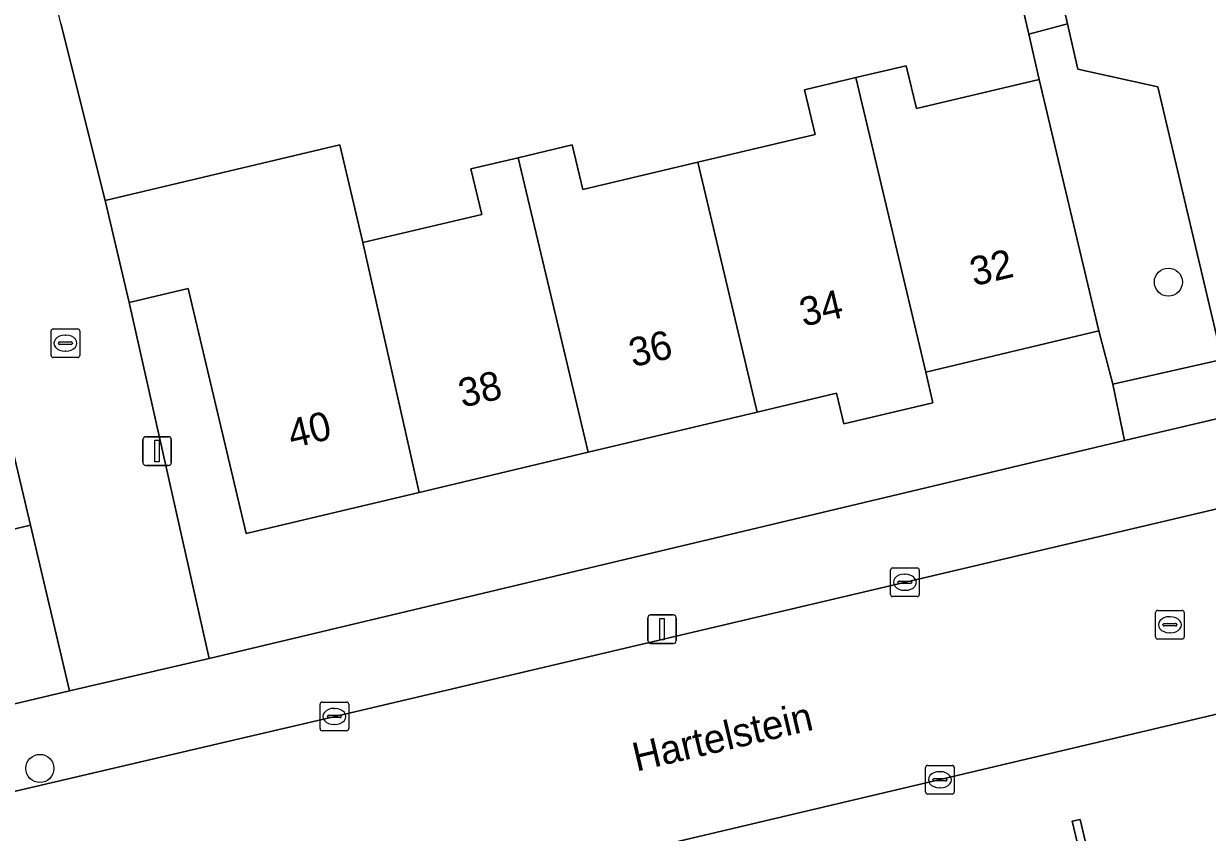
# Model space of a CAD drawing. Extents: x 158031 to 159244, y 380104 to 381214.
# Drawn here: x 158860.37 to 158901.63, y 380863.09 to 380891.27 of the extents above; entities that cross this region are included whole.
import ezdxf

# ---------------------------------------------------------------- set-up
doc = ezdxf.new("R2010")
doc.units = 0
for name, color, linetype in [('IMGEO_Boom', 7, 'Continuous'), ('IMGEO_Erf', 7, 'Continuous'), ('IMGEO_Groenvoorziening', 7, 'Continuous'), ('IMGEO_Kolk', 7, 'Continuous'), ('IMGEO_Lichtmast', 7, 'Continuous'), ('IMGEO_Muur', 7, 'Continuous'), ('IMGEO_Openbare_ruimte_label', 7, 'Continuous'), ('IMGEO_Pand', 7, 'Continuous'), ('IMGEO_Pand_nummerreeks', 7, 'Continuous'), ('IMGEO_Rijbaan_lokaal_open', 7, 'Continuous'), ('IMGEO_Rioolput', 7, 'Continuous'), ('IMGEO_Voetpad_open', 7, 'Continuous')]:
    doc.layers.add(name, color=color, linetype=linetype)

msp = doc.modelspace()

# ---------------------------------------------------------------- linework, layer by layer
at = {"layer": 'IMGEO_Boom'}
for centre in [(158900.273, 380882.269), (158860.931, 380865.321)]:
    msp.add_circle(centre, 0.489, dxfattribs=at)
at = {"layer": 'IMGEO_Erf'}
for points in [[(158861.658, 380891.284), (158863.205, 380885.11), (158868.001, 380886.249), (158871.383, 380887.052), (158872.191, 380883.647), (158876.333, 380884.63), (158875.957, 380886.212), (158877.608, 380886.604), (158879.486, 380887.05), (158879.856, 380885.494), (158883.863, 380886.446), (158887.957, 380887.418), (158887.589, 380888.968), (158889.381, 380889.394), (158891.134, 380889.81), (158891.489, 380888.315), (158895.771, 380889.332), (158895.407, 380890.906), (158892.818, 380902.087)], [(158822.618, 380858.688), (158861.96, 380868.03), (158860.604, 380873.795), (158852.213, 380871.803)]]:
    msp.add_lwpolyline(points, dxfattribs=at)
msp.add_lwpolyline([(158898.341, 380878.716), (158897.852, 380880.567), (158891.811, 380879.132), (158892.066, 380878.063), (158888.962, 380877.326), (158888.707, 380878.396), (158885.931, 380877.737), (158880.044, 380876.339), (158874.158, 380874.941), (158868.124, 380873.508), (158866.097, 380882.044), (158864.048, 380881.557), (158866.837, 380869.154), (158898.741, 380876.745)], close=True, dxfattribs=at)
at = {"layer": 'IMGEO_Groenvoorziening'}
for points in [[(158895.437, 380906.758), (158887.226, 380904.932), (158886.722, 380900.679), (158892.61, 380902.069), (158892.616, 380902.042), (158892.818, 380902.087), (158895.407, 380890.906), (158896.752, 380891.265), (158894.623, 380900.444), (158896.786, 380900.952)], [(158898.341, 380878.716), (158902.146, 380879.566), (158899.905, 380889.068), (158897.117, 380889.692), (158896.752, 380891.265), (158895.407, 380890.906), (158895.771, 380889.332), (158897.852, 380880.567)]]:
    msp.add_lwpolyline(points, close=True, dxfattribs=at)
at = {"layer": 'IMGEO_Kolk'}
for p, q in [((158861.321, 380879.714), (158861.321, 380880.566)), ((158861.396, 380880.64), (158862.248, 380880.64)), ((158861.809, 380880.42), (158861.834, 380880.42)), ((158862.322, 380880.566), (158862.322, 380879.714)), ((158861.58, 380880.134), (158861.58, 380880.146)), ((158862.018, 380880.097), (158861.62, 380880.097)), ((158861.623, 380880.183), (158862.021, 380880.183)), ((158861.832, 380879.86), (158861.807, 380879.86)), ((158862.064, 380880.146), (158862.064, 380880.134)), ((158862.248, 380879.64), (158861.396, 380879.64)), ((158890.584, 380871.381), (158890.584, 380872.233)), ((158890.659, 380872.307), (158891.511, 380872.307)), ((158891.072, 380872.087), (158891.097, 380872.087)), ((158891.585, 380872.233), (158891.585, 380871.381)), ((158890.843, 380871.801), (158890.843, 380871.813)), ((158891.281, 380871.764), (158890.883, 380871.764)), ((158890.886, 380871.85), (158891.284, 380871.85)), ((158891.327, 380871.813), (158891.327, 380871.801)), ((158891.511, 380871.307), (158890.659, 380871.307)), ((158891.095, 380871.527), (158891.07, 380871.527)), ((158870.696, 380866.707), (158870.696, 380867.559)), ((158870.771, 380867.633), (158871.623, 380867.633)), ((158871.697, 380867.559), (158871.697, 380866.707)), ((158870.955, 380867.127), (158870.955, 380867.139)), ((158871.393, 380867.09), (158870.995, 380867.09)), ((158870.998, 380867.176), (158871.396, 380867.176)), ((158871.184, 380867.413), (158871.209, 380867.413)), ((158871.439, 380867.139), (158871.439, 380867.127)), ((158871.623, 380866.633), (158870.771, 380866.633)), ((158871.207, 380866.853), (158871.182, 380866.853)), ((158891.881, 380865.427), (158892.733, 380865.427)), ((158891.806, 380864.501), (158891.806, 380865.353)), ((158892.108, 380864.97), (158892.506, 380864.97)), ((158892.294, 380865.207), (158892.319, 380865.207)), ((158892.807, 380865.353), (158892.807, 380864.501)), ((158892.065, 380864.921), (158892.065, 380864.933)), ((158892.503, 380864.884), (158892.105, 380864.884)), ((158892.317, 380864.647), (158892.292, 380864.647)), ((158892.549, 380864.933), (158892.549, 380864.921)), ((158892.733, 380864.427), (158891.881, 380864.427))]:
    msp.add_line(p, q, dxfattribs=at)
for points in [[(158861.321, 380879.714), (158861.321, 380880.566)], [(158861.396, 380880.64), (158862.248, 380880.64)], [(158862.322, 380880.566), (158862.322, 380879.714)], [(158862.248, 380879.64), (158861.396, 380879.64)], [(158890.584, 380871.381), (158890.584, 380872.233)], [(158890.659, 380872.307), (158891.511, 380872.307)], [(158891.585, 380872.233), (158891.585, 380871.381)], [(158891.511, 380871.307), (158890.659, 380871.307)], [(158870.696, 380866.707), (158870.696, 380867.559)], [(158870.771, 380867.633), (158871.623, 380867.633)], [(158871.697, 380867.559), (158871.697, 380866.707)], [(158871.623, 380866.633), (158870.771, 380866.633)], [(158891.881, 380865.427), (158892.733, 380865.427)], [(158891.806, 380864.501), (158891.806, 380865.353)], [(158892.807, 380865.353), (158892.807, 380864.501)], [(158892.733, 380864.427), (158891.881, 380864.427)]]:
    msp.add_lwpolyline(points, dxfattribs=at)
for centre, radius, start, end in [((158861.398, 380880.564), 0.0765, 91.552, 178.448), ((158861.398, 380880.564), 0.0765, 91.552, 178.448), ((158862.246, 380880.564), 0.0765, 1.552, 88.448), ((158862.246, 380880.564), 0.0765, 1.552, 88.448), ((158861.62, 380880.143), 0.0403, 85.8775, 175.7526), ((158861.617, 380880.133), 0.0366, 178.938, 274.7102), ((158862.021, 380880.14), 0.043, 264.8664, 352.4533), ((158862.025, 380880.145), 0.0386, 1.7309, 96.639), ((158861.398, 380879.716), 0.0765, 181.552, 268.448), ((158861.398, 380879.716), 0.0765, 181.552, 268.448), ((158862.246, 380879.716), 0.0765, 271.552, 358.448), ((158862.246, 380879.716), 0.0765, 271.552, 358.448), ((158890.661, 380872.231), 0.0765, 91.552, 178.448), ((158890.661, 380872.231), 0.0765, 91.552, 178.448), ((158891.509, 380872.231), 0.0765, 1.552, 88.448), ((158891.509, 380872.231), 0.0765, 1.552, 88.448), ((158890.883, 380871.81), 0.0403, 85.8775, 175.7526), ((158890.88, 380871.8), 0.0366, 178.938, 274.7102), ((158891.284, 380871.807), 0.043, 264.8664, 352.4533), ((158891.288, 380871.812), 0.0386, 1.7309, 96.639), ((158890.661, 380871.383), 0.0765, 181.552, 268.448), ((158890.661, 380871.383), 0.0765, 181.552, 268.448), ((158891.509, 380871.383), 0.0765, 271.552, 358.448), ((158891.509, 380871.383), 0.0765, 271.552, 358.448), ((158870.773, 380867.557), 0.0765, 91.552, 178.448), ((158870.773, 380867.557), 0.0765, 91.552, 178.448), ((158871.621, 380867.557), 0.0765, 1.552, 88.448), ((158871.621, 380867.557), 0.0765, 1.552, 88.448), ((158870.995, 380867.136), 0.0403, 85.8775, 175.7526), ((158870.992, 380867.126), 0.0366, 178.938, 274.7102), ((158871.396, 380867.133), 0.043, 264.8664, 352.4533), ((158871.4, 380867.138), 0.0386, 1.7309, 96.639), ((158870.773, 380866.709), 0.0765, 181.552, 268.448), ((158870.773, 380866.709), 0.0765, 181.552, 268.448), ((158871.621, 380866.709), 0.0765, 271.552, 358.448), ((158871.621, 380866.709), 0.0765, 271.552, 358.448), ((158891.883, 380865.351), 0.0765, 91.552, 178.448), ((158891.883, 380865.351), 0.0765, 91.552, 178.448), ((158892.731, 380865.351), 0.0765, 1.552, 88.448), ((158892.731, 380865.351), 0.0765, 1.552, 88.448), ((158892.105, 380864.93), 0.0403, 85.8775, 175.7526), ((158892.51, 380864.932), 0.0386, 1.7309, 96.639), ((158892.102, 380864.92), 0.0366, 178.938, 274.7102), ((158892.506, 380864.927), 0.043, 264.8664, 352.4533), ((158891.883, 380864.503), 0.0765, 181.552, 268.448), ((158891.883, 380864.503), 0.0765, 181.552, 268.448), ((158892.731, 380864.503), 0.0765, 271.552, 358.448), ((158892.731, 380864.503), 0.0765, 271.552, 358.448)]:
    msp.add_arc(centre, radius, start, end, dxfattribs=at)
for centre, major_axis, ratio, start_param, end_param in [((158861.808, 380880.14), (-0.387, 0.002), 0.722429, 4.712389, 7.853982), ((158861.833, 380880.14), (-0.39, 0.002), 0.717154, 1.570796, 4.712389), ((158891.071, 380871.807), (-0.387, 0.002), 0.722429, 4.712389, 7.853982), ((158891.096, 380871.807), (-0.39, 0.002), 0.717154, 1.570796, 4.712389), ((158871.183, 380867.133), (-0.387, 0.002), 0.722429, 4.712389, 7.853982), ((158871.208, 380867.133), (-0.39, 0.002), 0.717154, 1.570796, 4.712389), ((158892.293, 380864.927), (-0.387, 0.002), 0.722429, 4.712389, 7.853982), ((158892.318, 380864.927), (-0.39, 0.002), 0.717154, 1.570796, 4.712389)]:
    msp.add_ellipse(centre, major_axis=major_axis, ratio=ratio, start_param=start_param, end_param=end_param, dxfattribs=at)
at = {"layer": 'IMGEO_Lichtmast'}
for p, q in [((158864.52, 380875.98), (158864.52, 380876.78)), ((158864.52, 380876.78), (158864.52, 380875.98)), ((158864.62, 380876.88), (158865.41, 380876.88)), ((158865.41, 380876.88), (158864.62, 380876.88)), ((158865.51, 380876.78), (158865.51, 380875.98)), ((158865.51, 380875.98), (158865.51, 380876.78)), ((158865.41, 380875.88), (158864.62, 380875.88)), ((158864.62, 380875.88), (158865.41, 380875.88)), ((158882.123, 380869.773), (158882.123, 380870.573)), ((158882.123, 380870.573), (158882.123, 380869.773)), ((158882.223, 380870.673), (158883.013, 380870.673)), ((158883.013, 380870.673), (158882.223, 380870.673)), ((158883.113, 380870.573), (158883.113, 380869.773)), ((158883.113, 380869.773), (158883.113, 380870.573)), ((158883.013, 380869.673), (158882.223, 380869.673)), ((158882.223, 380869.673), (158883.013, 380869.673))]:
    msp.add_line(p, q, dxfattribs=at)
for points in [[(158864.94, 380876.755), (158865.09, 380876.755), (158865.09, 380876.005), (158864.94, 380876.005), (158864.94, 380876.755)], [(158882.543, 380870.548), (158882.693, 380870.548), (158882.693, 380869.798), (158882.543, 380869.798), (158882.543, 380870.548)]]:
    msp.add_lwpolyline(points, dxfattribs=at)
for centre, start, end in [((158864.62, 380876.78), 90, 180), ((158864.62, 380876.78), 90, 180), ((158865.41, 380876.78), 0, 90), ((158865.41, 380876.78), 360, 90), ((158864.62, 380875.98), 180, 270), ((158864.62, 380875.98), 180, 270), ((158865.41, 380875.98), 270, 0), ((158865.41, 380875.98), 270, 0), ((158882.223, 380870.573), 90, 180), ((158882.223, 380870.573), 90, 180), ((158883.013, 380870.573), 0, 90), ((158883.013, 380870.573), 360, 90), ((158882.223, 380869.773), 180, 270), ((158882.223, 380869.773), 180, 270), ((158883.013, 380869.773), 270, 0), ((158883.013, 380869.773), 270, 0)]:
    msp.add_arc(centre, 0.1, start, end, dxfattribs=at)
at = {"layer": 'IMGEO_Muur'}
msp.add_lwpolyline([(158863.205, 380885.11), (158861.658, 380891.284)], dxfattribs=at)
msp.add_lwpolyline([(158898.116, 380858.441), (158903.921, 380859.813), (158903.839, 380860.158), (158898.306, 380858.85), (158897.196, 380863.545), (158896.919, 380863.48), (158897.264, 380862.02), (158892.422, 380860.875), (158892.496, 380860.56), (158897.344, 380861.706)], close=True, dxfattribs=at)
at = {"layer": 'IMGEO_Pand'}
for points in [[(158891.811, 380879.132), (158897.852, 380880.567), (158895.771, 380889.332), (158891.489, 380888.315), (158891.134, 380889.81), (158889.381, 380889.394)], [(158885.931, 380877.737), (158888.707, 380878.396), (158888.962, 380877.326), (158892.066, 380878.063), (158891.811, 380879.132), (158889.381, 380889.394), (158887.589, 380888.968), (158887.957, 380887.418), (158883.863, 380886.446)], [(158872.191, 380883.647), (158871.383, 380887.052), (158868.001, 380886.249), (158863.205, 380885.11), (158864.048, 380881.557), (158866.097, 380882.044), (158868.124, 380873.508), (158874.158, 380874.941)], [(158877.608, 380886.604), (158880.044, 380876.339), (158885.931, 380877.737), (158883.863, 380886.446), (158879.856, 380885.494), (158879.486, 380887.05)], [(158877.608, 380886.604), (158875.957, 380886.212), (158876.333, 380884.63), (158872.191, 380883.647), (158874.158, 380874.941), (158880.044, 380876.339)], [(158858.255, 380883.687), (158857.286, 380883.457), (158857.141, 380884.064), (158849.698, 380882.297), (158849.746, 380882.096), (158852.213, 380871.803), (158860.604, 380873.795)]]:
    msp.add_lwpolyline(points, close=True, dxfattribs=at)
at = {"layer": 'IMGEO_Rijbaan_lokaal_open'}
msp.add_lwpolyline([(158858.255, 380883.687), (158860.604, 380873.795), (158861.96, 380868.03), (158866.837, 380869.154), (158864.048, 380881.557), (158863.205, 380885.11), (158861.658, 380891.284), (158860.895, 380894.551), (158860.5, 380896.245), (158858.864, 380903.271)], dxfattribs=at)
msp.add_lwpolyline([(158855.705, 380863.501), (158857.304, 380856.684), (158864.019, 380858.26), (158885.329, 380863.284), (158891.876, 380864.827), (158920.595, 380871.613), (158918.982, 380878.388), (158910.02, 380876.255), (158871.116, 380867.112), (158867.88, 380866.354), (158862.414, 380865.073)], close=True, dxfattribs=at)
at = {"layer": 'IMGEO_Rioolput'}
for p, q in [((158899.824, 380869.902), (158899.824, 380870.754)), ((158899.899, 380870.828), (158900.751, 380870.828)), ((158900.825, 380870.754), (158900.825, 380869.902)), ((158900.083, 380870.322), (158900.083, 380870.334)), ((158900.126, 380870.371), (158900.524, 380870.371)), ((158900.312, 380870.608), (158900.337, 380870.608)), ((158900.567, 380870.334), (158900.567, 380870.322)), ((158900.521, 380870.285), (158900.123, 380870.285)), ((158900.335, 380870.048), (158900.31, 380870.048)), ((158900.751, 380869.828), (158899.899, 380869.828))]:
    msp.add_line(p, q, dxfattribs=at)
for points in [[(158899.824, 380869.902), (158899.824, 380870.754)], [(158899.899, 380870.828), (158900.751, 380870.828)], [(158900.825, 380870.754), (158900.825, 380869.902)], [(158900.751, 380869.828), (158899.899, 380869.828)]]:
    msp.add_lwpolyline(points, dxfattribs=at)
for centre, radius, start, end in [((158899.901, 380870.752), 0.0765, 91.552, 178.448), ((158899.901, 380870.752), 0.0765, 91.552, 178.448), ((158900.749, 380870.752), 0.0765, 1.552, 88.448), ((158900.749, 380870.752), 0.0765, 1.552, 88.448), ((158900.123, 380870.331), 0.0403, 85.8775, 175.7526), ((158900.528, 380870.333), 0.0386, 1.7309, 96.639), ((158900.12, 380870.321), 0.0366, 178.938, 274.7102), ((158900.524, 380870.328), 0.043, 264.8664, 352.4533), ((158899.901, 380869.904), 0.0765, 181.552, 268.448), ((158899.901, 380869.904), 0.0765, 181.552, 268.448), ((158900.749, 380869.904), 0.0765, 271.552, 358.448), ((158900.749, 380869.904), 0.0765, 271.552, 358.448)]:
    msp.add_arc(centre, radius, start, end, dxfattribs=at)
for centre, major_axis, ratio, start_param, end_param in [((158900.311, 380870.328), (-0.387, 0.002), 0.722429, 4.712389, 7.853982), ((158900.336, 380870.328), (-0.39, 0.002), 0.717154, 1.570796, 4.712389)]:
    msp.add_ellipse(centre, major_axis=major_axis, ratio=ratio, start_param=start_param, end_param=end_param, dxfattribs=at)
at = {"layer": 'IMGEO_Voetpad_open'}
msp.add_lwpolyline([(158899.082, 380907.569), (158895.437, 380906.758), (158896.786, 380900.952), (158894.623, 380900.444), (158896.752, 380891.265), (158897.117, 380889.692), (158899.905, 380889.068), (158902.146, 380879.566), (158898.341, 380878.716), (158898.741, 380876.745), (158905.951, 380878.446)], close=True, dxfattribs=at)
for points in [[(158966.967, 380874.525), (158968.837, 380866.491), (158969.849, 380866.731), (158971.896, 380866.71), (158970.89, 380870.874), (158969.602, 380870.569), (158966.771, 380882.544), (158965.596, 380883.504), (158960.25, 380887.783), (158960.18, 380888.078), (158959.491, 380891.015), (158931.278, 380884.392), (158929.674, 380884.015), (158905.951, 380878.446), (158898.741, 380876.745), (158866.837, 380869.154), (158861.96, 380868.03), (158822.618, 380858.688), (158809.545, 380862.267), (158809.52, 380862.272), (158802.136, 380864.374), (158790.263, 380867.516)], [(158950.388, 380878.611), (158930.472, 380873.947), (158923.281, 380872.248), (158920.595, 380871.613), (158891.876, 380864.827), (158885.329, 380863.284), (158864.019, 380858.26)], [(158826.918, 380856.756), (158852.999, 380862.867), (158855.705, 380863.501), (158862.414, 380865.073), (158867.88, 380866.354), (158871.116, 380867.112), (158910.02, 380876.255)], [(158897.264, 380862.02), (158896.919, 380863.48), (158897.196, 380863.545), (158898.306, 380858.85)]]:
    msp.add_lwpolyline(points, dxfattribs=at)

# ---------------------------------------------------------------- texts
at = {"layer": 'IMGEO_Openbare_ruimte_label'}
msp.add_text('Hartelstein', height=1, rotation=13.2996, dxfattribs=at).set_placement((158881.728, 380865.207))
at = {"layer": 'IMGEO_Pand_nummerreeks'}
for s, p in [('32', (158893.49, 380882.122)), ('34', (158887.548, 380880.71)), ('36', (158881.602, 380879.298)), ('38', (158875.659, 380877.887)), ('40', (158869.714, 380876.475))]:
    msp.add_text(s, height=1, rotation=13.3577, dxfattribs=at).set_placement(p)

doc.saveas('drawing.dxf')
